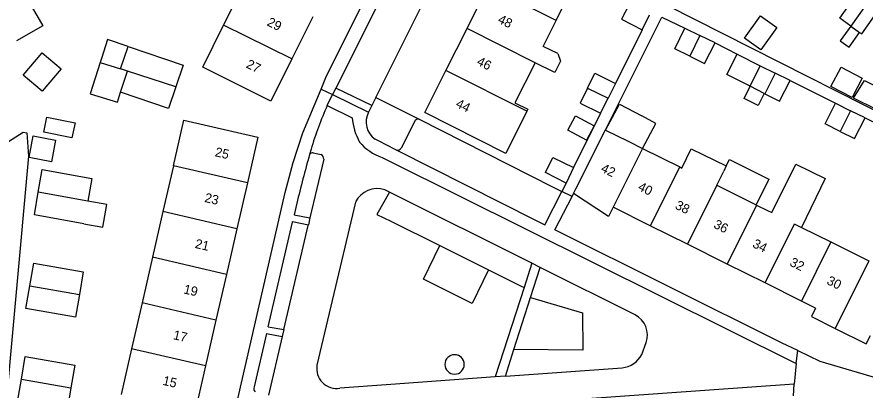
# Model space of a CAD drawing. Extents: x 194485 to 197793, y 468269 to 470822.
# Drawn here: x 195451.9 to 195561, y 470175.4 to 470223.4 of the extents above; entities that cross this region are included whole.
import ezdxf

# ---------------------------------------------------------------- set-up
doc = ezdxf.new("R2010")
doc.units = 0
for name, color, linetype in [('BGT grensvlak begroeid terreindeel', 7, 'Continuous'), ('BGT grensvlak gebouwinstallatie plus 1', 7, 'Continuous'), ('BGT grensvlak onbegroeid terreindeel', 7, 'Continuous'), ('BGT grensvlak overig bouwwerk uitbreiding populatie', 7, 'Continuous'), ('BGT grensvlak pand op maaiveld', 7, 'Continuous'), ('BGT grensvlak pand op maaiveld LR', 7, 'Continuous'), ('BGT grensvlak wegdeel', 7, 'Continuous'), ('BGT tekst huisnummerreeks', 7, 'Continuous')]:
    doc.layers.add(name, color=color, linetype=linetype)

msp = doc.modelspace()

# ---------------------------------------------------------------- linework, layer by layer
at = {"layer": 'BGT grensvlak begroeid terreindeel'}
for points in [[(195499.83, 470200.85), (195498.22, 470197.98), (195500, 470197.13), (195506.32, 470193.98)], [(195512.58, 470190.86), (195516.71, 470188.8), (195517.16, 470188.58)]]:
    msp.add_lwpolyline(points, dxfattribs=at)
at = {"layer": 'BGT grensvlak gebouwinstallatie plus 1'}
for p, q in [((195453.26, 470225.66), (195455.23, 470222.24)), ((195455.23, 470222.24), (195451.81, 470220.28)), ((195559.19, 470222.19), (195557.85, 470220.29)), ((195558.99, 470219.48), (195560.34, 470221.38)), ((195463.54, 470220.48), (195462.77, 470218.04)), ((195466.21, 470219.59), (195463.54, 470220.48)), ((195557.85, 470220.29), (195558.99, 470219.48)), ((195543.24, 470215.95), (195544.58, 470218.6)), ((195544.58, 470218.6), (195547.55, 470217.09)), ((195462.6, 470217.51), (195461.32, 470213.48)), ((195462.77, 470218.04), (195462.6, 470217.51)), ((195462.6, 470217.51), (195465.23, 470216.69)), ((195546.25, 470214.45), (195543.24, 470215.95)), ((195545.46, 470212.88), (195546.25, 470214.45)), ((195461.32, 470213.48), (195464.85, 470212.42)), ((195464.85, 470212.42), (195465.23, 470213.71)), ((195548.06, 470213.54), (195547.27, 470211.98)), ((195527.65, 470208.83), (195529.45, 470212.17)), ((195529.45, 470212.17), (195532.3, 470210.64)), ((195547.27, 470211.98), (195545.46, 470212.88))]:
    msp.add_line(p, q, dxfattribs=at)
for points in [[(195562.32, 470211.55), (195559.55, 470212.91), (195560.98, 470215.2), (195563.51, 470213.94)], [(195532.39, 470206.47), (195534.11, 470209.67), (195532.3, 470210.64)], [(195543.18, 470204.22), (195543.57, 470205.03), (195548.67, 470202.5), (195547.04, 470199.21)]]:
    msp.add_lwpolyline(points, dxfattribs=at)
at = {"layer": 'BGT grensvlak onbegroeid terreindeel'}
for p, q in [((195498.07, 470213.02), (195503.65, 470210.21)), ((195506.32, 470193.98), (195512.58, 470190.86))]:
    msp.add_line(p, q, dxfattribs=at)
for points in [[(195512.58, 470190.86), (195510.47, 470186.54), (195504.22, 470189.68), (195506.32, 470193.98)], [(195518, 470187.32), (195524.65, 470185.35), (195524.7, 470180.53), (195515.84, 470180.6)]]:
    msp.add_lwpolyline(points, dxfattribs=at)
for start, end in [(0, 180), (180, 0)]:
    msp.add_arc((195508.21, 470178.7), 1.25, start, end, dxfattribs=at)
at = {"layer": 'BGT grensvlak overig bouwwerk uitbreiding populatie'}
for p, q in [((195455.35, 470208.57), (195455.75, 470210.49)), ((195455.75, 470210.49), (195459.37, 470209.75)), ((195459.37, 470209.75), (195458.97, 470207.83)), ((195453.46, 470205.28), (195453.97, 470208.08)), ((195453.97, 470208.08), (195456.86, 470207.55)), ((195458.97, 470207.83), (195455.35, 470208.57)), ((195456.86, 470207.55), (195456.35, 470204.75)), ((195456.35, 470204.75), (195453.46, 470205.28))]:
    msp.add_line(p, q, dxfattribs=at)
for points in [[(195547.62, 470219.14), (195545.53, 470220.65), (195547.59, 470223.52), (195549.69, 470222.01), (195547.62, 470219.14)], [(195526.18, 470209.38), (195525.2, 470207.54), (195522.8, 470208.81), (195523.77, 470210.65), (195526.18, 470209.38)]]:
    msp.add_lwpolyline(points, dxfattribs=at)
at = {"layer": 'BGT grensvlak pand op maaiveld'}
for p, q in [((195521.27, 470222.9), (195523.96, 470228.32)), ((195478.48, 470222.32), (195481.17, 470227.71)), ((195509.81, 470221.9), (195512.51, 470227.31)), ((195489.96, 470223.38), (195487.27, 470217.98)), ((195519.63, 470219.59), (195521.27, 470222.9)), ((195532.37, 470221.73), (195533.31, 470223.66)), ((195507.1, 470216.49), (195509.81, 470221.9)), ((195537.83, 470221.92), (195539.79, 470220.97)), ((195559.19, 470222.19), (195560.34, 470221.38)), ((195541.74, 470220.03), (195539.79, 470220.97)), ((195465.23, 470216.69), (195466.21, 470219.59)), ((195521.5, 470218.65), (195519.63, 470219.59)), ((195452.71, 470215.89), (195455.15, 470218.76)), ((195455.15, 470218.76), (195457.59, 470216.69)), ((195457.59, 470216.69), (195455.15, 470213.82)), ((195466.12, 470216.39), (195465.23, 470216.69)), ((195465.23, 470213.71), (195466.12, 470216.39)), ((195546.25, 470214.45), (195547.55, 470217.09)), ((195547.55, 470217.09), (195549.47, 470216.14)), ((195556.63, 470214.44), (195557.95, 470216.93)), ((195557.95, 470216.93), (195560.68, 470215.5)), ((195455.15, 470213.82), (195452.71, 470215.89)), ((195551.4, 470215.19), (195549.47, 470216.14)), ((195560.68, 470215.5), (195559.36, 470213)), ((195528.93, 470214.83), (195527.96, 470212.91)), ((195548.06, 470213.54), (195546.25, 470214.45)), ((195559.36, 470213), (195556.63, 470214.44)), ((195548.14, 470213.5), (195548.06, 470213.54)), ((195526.98, 470210.99), (195527.96, 470212.91)), ((195557.24, 470212.27), (195559.15, 470211.32)), ((195517.5, 470211.25), (195514.8, 470205.83)), ((195561.03, 470210.39), (195559.15, 470211.32)), ((195523.82, 470201.28), (195527.61, 470208.85)), ((195527.61, 470208.85), (195527.65, 470208.83)), ((195527.65, 470208.83), (195530.55, 470207.39)), ((195530.55, 470207.39), (195532.39, 470206.47)), ((195532.39, 470206.47), (195537.18, 470204.1)), ((195472.02, 470204.23), (195470.68, 470198.35)), ((195523.5, 470204), (195522.55, 470202.01)), ((195541.96, 470201.73), (195542.86, 470203.54)), ((195543.18, 470204.22), (195542.86, 470203.54)), ((195481.54, 470202.03), (195480.19, 470196.15)), ((195523.52, 470200.67), (195523.82, 470201.28)), ((195541.96, 470201.73), (195547.04, 470199.21)), ((195533.39, 470196.53), (195528.61, 470198.9)), ((195547.04, 470199.21), (195547.08, 470199.19)), ((195547.08, 470199.19), (195548.5, 470198.48)), ((195470.68, 470198.35), (195469.33, 470192.48)), ((195480.19, 470196.15), (195478.84, 470190.27)), ((195538.17, 470194.15), (195533.39, 470196.53)), ((195552.85, 470196.32), (195556.65, 470194.44)), ((195556.65, 470194.44), (195561.52, 470192.02)), ((195543.29, 470191.6), (195538.17, 470194.15)), ((195469.33, 470192.48), (195467.99, 470186.6)), ((195548.18, 470189.18), (195543.29, 470191.6)), ((195478.84, 470190.27), (195477.5, 470184.4)), ((195552.86, 470186.85), (195548.18, 470189.18)), ((195554.67, 470185.95), (195552.86, 470186.85)), ((195467.99, 470186.6), (195466.64, 470180.72)), ((195477.5, 470184.4), (195476.15, 470178.52)), ((195466.64, 470180.72), (195465.3, 470174.84)), ((195476.15, 470178.52), (195474.8, 470172.64))]:
    msp.add_line(p, q, dxfattribs=at)
for points in [[(195559.19, 470222.19), (195557.77, 470223.2), (195560.38, 470226.88), (195557.27, 470229.09)], [(195530.66, 470224.97), (195529.7, 470223.08), (195532.37, 470221.73)], [(195560.34, 470221.38), (195560.62, 470221.18), (195562.27, 470223.5)], [(195487.27, 470217.98), (195484.58, 470212.55), (195475.79, 470216.92), (195478.48, 470222.32)], [(195538.47, 470218.33), (195536.55, 470219.29), (195537.83, 470221.92)], [(195466.21, 470219.59), (195473.29, 470217.16), (195472.33, 470214.39)], [(195538.47, 470218.33), (195540.39, 470217.38), (195541.74, 470220.03)], [(195521.5, 470218.65), (195521.84, 470217.69), (195521.1, 470216.22), (195518.57, 470217.49), (195518.57, 470217.48)], [(195518.57, 470217.48), (195515.97, 470212.33), (195517.62, 470211.5), (195517.5, 470211.25)], [(195514.8, 470205.83), (195504.4, 470211.08), (195507.1, 470216.49)], [(195525.3, 470214.23), (195526.25, 470216.16), (195528.93, 470214.83)], [(195548.14, 470213.5), (195550.04, 470212.54), (195551.4, 470215.19)], [(195472.33, 470214.39), (195471.38, 470211.61), (195465.23, 470213.71)], [(195525.3, 470214.23), (195524.35, 470212.3), (195526.98, 470210.99)], [(195557.84, 470208.66), (195555.91, 470209.64), (195557.24, 470212.27)], [(195472.02, 470204.23), (195473.36, 470210.11), (195482.88, 470207.91), (195481.54, 470202.03)], [(195557.84, 470208.66), (195559.68, 470207.73), (195561.03, 470210.39)], [(195537.18, 470204.1), (195537.45, 470203.95), (195538.64, 470206.42), (195543.18, 470204.22)], [(195522.55, 470202.01), (195519.92, 470203.39), (195520.86, 470205.32), (195523.5, 470204)], [(195548.5, 470198.48), (195549.04, 470198.22), (195552.11, 470204.44), (195555.88, 470202.59), (195552.85, 470196.32)], [(195454.64, 470200.83), (195455.15, 470203.74), (195461.51, 470202.59), (195461.01, 470199.68)], [(195460.51, 470196.77), (195454.14, 470197.91), (195454.64, 470200.83)], [(195528.61, 470198.9), (195528.01, 470197.7), (195523.52, 470200.67)], [(195460.51, 470196.77), (195462.93, 470196.34), (195463.45, 470199.25), (195461.01, 470199.68)], [(195453.55, 470188.82), (195454.04, 470191.73), (195460.41, 470190.62), (195459.92, 470187.7)], [(195459.92, 470187.7), (195459.42, 470184.79), (195453.05, 470185.91), (195453.55, 470188.82)], [(195554.67, 470185.95), (195554.13, 470184.85), (195557.18, 470183.34)], [(195557.18, 470183.34), (195561.18, 470181.35), (195561.73, 470182.44)], [(195452.46, 470176.81), (195452.95, 470179.73), (195459.32, 470178.61), (195458.83, 470175.71)], [(195458.83, 470175.71), (195458.33, 470172.8), (195451.97, 470173.89), (195452.46, 470176.81)]]:
    msp.add_lwpolyline(points, dxfattribs=at)
at = {"layer": 'BGT grensvlak pand op maaiveld LR'}
for p, q in [((195568.13, 470234.79), (195559.19, 470222.19)), ((195521.27, 470222.9), (195512.51, 470227.31)), ((195487.27, 470217.98), (195478.48, 470222.32)), ((195518.57, 470217.48), (195509.81, 470221.9)), ((195539.79, 470220.97), (195538.47, 470218.33)), ((195472.33, 470214.39), (195466.12, 470216.39)), ((195517.5, 470211.25), (195507.1, 470216.49)), ((195549.47, 470216.14), (195548.14, 470213.5)), ((195525.3, 470214.23), (195527.96, 470212.91)), ((195559.15, 470211.32), (195557.84, 470208.66)), ((195532.39, 470206.47), (195528.61, 470198.9)), ((195481.54, 470202.03), (195472.02, 470204.23)), ((195537.18, 470204.1), (195533.39, 470196.53)), ((195541.96, 470201.73), (195538.17, 470194.15)), ((195461.01, 470199.68), (195454.64, 470200.83)), ((195547.08, 470199.19), (195543.29, 470191.6)), ((195480.19, 470196.15), (195470.68, 470198.35)), ((195552, 470196.74), (195552.85, 470196.32)), ((195556.65, 470194.44), (195552.86, 470186.85)), ((195478.84, 470190.27), (195469.33, 470192.48)), ((195561.52, 470192.02), (195557.18, 470183.34)), ((195453.55, 470188.82), (195459.92, 470187.7)), ((195477.5, 470184.4), (195467.99, 470186.6)), ((195476.15, 470178.52), (195466.64, 470180.72)), ((195452.46, 470176.81), (195458.83, 470175.71))]:
    msp.add_line(p, q, dxfattribs=at)
msp.add_lwpolyline([(195548.18, 470189.18), (195551.94, 470196.78), (195552, 470196.74)], dxfattribs=at)
at = {"layer": 'BGT grensvlak wegdeel'}
for p, q in [((195532.37, 470221.73), (195528.93, 470214.83)), ((195541.74, 470220.03), (195544.58, 470218.6)), ((195551.4, 470215.19), (195557.24, 470212.27)), ((195488.69, 470208.47), (195491.02, 470214.09)), ((195491.02, 470214.09), (195492.5, 470213.38)), ((195492.92, 470214.21), (195492.5, 470213.38)), ((195497.55, 470211.98), (195492.92, 470214.21)), ((195491.83, 470211.97), (195492.5, 470213.38)), ((195492.5, 470213.38), (195497.13, 470211.13)), ((195498.07, 470213.02), (195497.55, 470211.98)), ((195491.83, 470211.97), (195495.01, 470210.41)), ((195497.55, 470211.98), (195497.13, 470211.13)), ((195526.98, 470210.99), (195523.5, 470204)), ((195503.14, 470210.07), (195501.32, 470206.51)), ((195561.03, 470210.39), (195564.14, 470208.84)), ((195500, 470206.64), (195497.99, 470207.64)), ((195500, 470206.64), (195500.78, 470206.24)), ((195489.74, 470206.36), (195489.54, 470205.67)), ((195490.01, 470205.91), (195491.03, 470205.7)), ((195491.37, 470205.09), (195489.6, 470197.53)), ((195498.87, 470205.29), (195500, 470204.73)), ((195500, 470204.73), (195552.17, 470178.82)), ((195499.83, 470200.85), (195499.24, 470201.15)), ((195522.55, 470202.01), (195522.01, 470200.95)), ((195500, 470200.77), (195499.83, 470200.85)), ((195518.17, 470191.71), (195500, 470200.77)), ((195523.32, 470200.29), (195522.01, 470200.95)), ((195523.32, 470200.29), (195523.52, 470200.67)), ((195487.91, 470199.41), (195487.57, 470197.95)), ((195495.45, 470199.58), (195490.49, 470178.59)), ((195487.57, 470197.95), (195489.6, 470197.53)), ((195487.36, 470197.07), (195489.39, 470196.65)), ((195489.6, 470197.53), (195489.39, 470196.65)), ((195518.17, 470191.71), (195517.16, 470188.58)), ((195518, 470187.32), (195519.24, 470191.18)), ((195519.24, 470191.18), (195518.17, 470191.71)), ((195531.43, 470185.06), (195519.24, 470191.18)), ((195517.16, 470188.58), (195513.44, 470177.09)), ((195515.84, 470180.6), (195518, 470187.32)), ((195484.21, 470183.54), (195486.23, 470183.18)), ((195484, 470182.67), (195482.41, 470175.84)), ((195484, 470182.67), (195486.03, 470182.3)), ((195486.23, 470183.18), (195486.03, 470182.3)), ((195486.03, 470182.3), (195484.26, 470174.75)), ((195532.31, 470179.99), (195532.86, 470181.52)), ((195514.74, 470177.19), (195515.84, 470180.6)), ((195552.17, 470178.82), (195552.38, 470180.47)), ((195514.74, 470177.19), (195529.78, 470178.27)), ((195552.17, 470178.82), (195551.91, 470176.17)), ((195513.44, 470177.09), (195500, 470176.13)), ((195514.74, 470177.19), (195513.44, 470177.09)), ((195500, 470176.13), (195493.44, 470175.66)), ((195551.82, 470174.65), (195551.91, 470176.17))]:
    msp.add_line(p, q, dxfattribs=at)
for points in [[(195511.51, 470250), (195510.51, 470248.52), (195508.07, 470244.46), (195492.92, 470214.21)], [(195491.02, 470214.09), (195491.72, 470215.79), (195506.48, 470245.25)], [(195498.07, 470213.02), (195509.41, 470235.69), (195514.32, 470244.99)], [(195578.47, 470212.01), (195577.7, 470210.95), (195575.44, 470204.68), (195535.55, 470224.84), (195538.09, 470230.07)], [(195527.61, 470208.85), (195534.86, 470223.35), (195537.83, 470221.92)], [(195503.65, 470210.21), (195520.82, 470201.54), (195522.01, 470200.95)], [(195448.86, 470206.16), (195452.7, 470208.56), (195453.16, 470208.46), (195453.36, 470205.49), (195450.1, 470169.55)], [(195480.33, 470174.29), (195486.41, 470200.81), (195487.44, 470204.67), (195488.69, 470208.47)], [(195500.78, 470206.24), (195518.63, 470197.26), (195519.82, 470196.66), (195522.01, 470200.95)], [(195552.38, 470180.47), (195550.35, 470181.43), (195521.12, 470196), (195523.32, 470200.29)], [(195484.21, 470183.54), (195487.34, 470196.97), (195487.36, 470197.07)], [(195486.23, 470183.18), (195489.37, 470196.54), (195489.39, 470196.65)], [(195552.38, 470180.47), (195555.2, 470179.13), (195562.64, 470176.92), (195563.29, 470176.91), (195563.79, 470177.32), (195564.99, 470179.69)], [(195551.91, 470176.17), (195512.57, 470173.36), (195500, 470172.4)]]:
    msp.add_lwpolyline(points, dxfattribs=at)
for centre, radius, start, end in [((195533.4, 470193.28), 45.58, 155.7853, 163.322), ((195499.51, 470209.87), 2.69, 152.1843, 235.8107), ((195503.03, 470211.12), 8.04, 185.0457, 208.5504), ((195503.5, 470209.73), 0.501, 73.2439, 136.0533), ((195501.4, 470212.1), 7.27, 221.5789, 249.6237), ((195500.84, 470206.79), 0.555, 263.3277, 328.9505), ((195635.14, 470164.34), 151.35, 164.1528, 166.6017), ((195490.04, 470205.27), 0.64, 93.0196, 141.7599), ((195490.76, 470205.15), 0.609, 354.4506, 64.0585), ((195498.27, 470198.12), 3.18, 72.2821, 152.6135), ((195530.17, 470182.49), 2.86, 340.0279, 63.8363), ((195529.49, 470181.41), 3.15, 275.2278, 333.2841), ((195493.02, 470178.18), 2.56, 170.9353, 279.3377), ((195482.87, 470175.6), 0.517, 153.1936, 230.9836)]:
    msp.add_arc(centre, radius, start, end, dxfattribs=at)

# ---------------------------------------------------------------- texts
at = {"layer": 'BGT tekst huisnummerreeks'}
for s, rotation, p in [('29', 333.6, (195483.97, 470222.32)), ('48', 333.5, (195513.67, 470222.68)), ('27', 333.6, (195481.28, 470216.91)), ('46', 333.4, (195510.97, 470217.27)), ('44', 333.5, (195508.26, 470211.85)), ('25', 347.1, (195477.3, 470205.48)), ('42', 333.6, (195526.93, 470203.53)), ('40', 333.6, (195531.71, 470201.16)), ('23', 347.1, (195475.96, 470199.6)), ('38', 333.6, (195536.49, 470198.78)), ('36', 333.6, (195541.44, 470196.32)), ('21', 347.1, (195474.73, 470193.69)), ('34', 333.6, (195546.45, 470193.83)), ('32', 333.6, (195551.24, 470191.45)), ('30', 333.6, (195556.01, 470189.08)), ('19', 347.1, (195473.26, 470187.84)), ('17', 347.1, (195471.92, 470181.96)), ('15', 347.1, (195470.57, 470176.09))]:
    msp.add_text(s, height=1.2, rotation=rotation, dxfattribs=at).set_placement(p)

doc.saveas('drawing.dxf')
